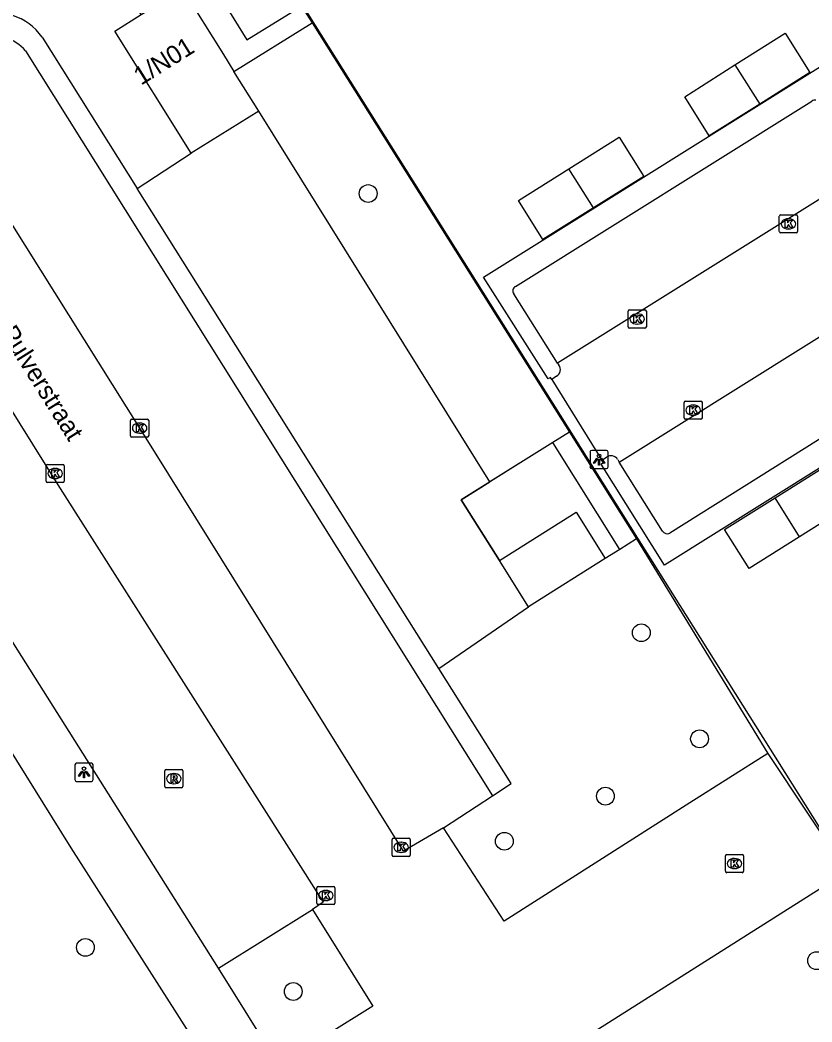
# Model space of a CAD drawing. Extents: x 160077 to 160945, y 386481 to 387498.
# Drawn here: x 160400.2 to 160443.8, y 386908.1 to 386963.2 of the extents above; entities that cross this region are included whole.
import ezdxf

# ---------------------------------------------------------------- set-up
doc = ezdxf.new("R2010")
doc.units = 0
for name, color, linetype in [('IMGEO_Boom', 7, 'Continuous'), ('IMGEO_Groenvoorziening', 7, 'Continuous'), ('IMGEO_Hek', 7, 'Continuous'), ('IMGEO_Kolk', 7, 'Continuous'), ('IMGEO_Lichtpunt', 7, 'Continuous'), ('IMGEO_Muur', 7, 'Continuous'), ('IMGEO_Openbare_ruimte_label', 7, 'Continuous'), ('IMGEO_Pand', 7, 'Continuous'), ('IMGEO_Pand_nummerreeks', 7, 'Continuous'), ('IMGEO_Parkeervlak_open', 7, 'Continuous'), ('IMGEO_Rijbaan_lokaal_open', 7, 'Continuous'), ('IMGEO_Rioolput', 7, 'Continuous'), ('IMGEO_Voetpad_open', 7, 'Continuous')]:
    doc.layers.add(name, color=color, linetype=linetype)

msp = doc.modelspace()

# ---------------------------------------------------------------- linework, layer by layer
at = {"layer": 'IMGEO_Boom'}
for centre in [(160419.392, 386953.648), (160434.418, 386929.477), (160437.622, 386923.64), (160432.445, 386920.485), (160426.885, 386918.004), (160403.835, 386912.162), (160444.062, 386911.433), (160415.269, 386909.736)]:
    msp.add_circle(centre, 0.489, dxfattribs=at)
at = {"layer": 'IMGEO_Groenvoorziening'}
for points in [[(160416.309, 386963.036), (160430.464, 386940.512)], [(160426.082, 386937.782), (160413.372, 386958.18)], [(160406.679, 386953.933), (160409.654, 386955.863)], [(160429.547, 386939.941), (160426.082, 386937.782)], [(160426.619, 386933.446), (160424.504, 386936.799), (160426.082, 386937.782)], [(160434.156, 386934.637), (160441.379, 386922.838)], [(160433.234, 386934.059), (160432.436, 386933.571)], [(160423.283, 386927.515), (160428.214, 386930.912)]]:
    msp.add_lwpolyline(points, dxfattribs=at)
at = {"layer": 'IMGEO_Hek'}
msp.add_lwpolyline([(160447.699, 386913.245), (160415.689, 386964.174)], dxfattribs=at)
at = {"layer": 'IMGEO_Kolk'}
for p, q in [((160442.086, 386952.478), (160442.938, 386952.478)), ((160442.011, 386951.552), (160442.011, 386952.404)), ((160442.499, 386952.258), (160442.524, 386952.258)), ((160443.012, 386952.404), (160443.012, 386951.552)), ((160442.938, 386951.478), (160442.086, 386951.478)), ((160442.522, 386951.698), (160442.497, 386951.698)), ((160433.694, 386946.318), (160433.694, 386947.17)), ((160433.769, 386947.244), (160434.621, 386947.244)), ((160434.182, 386947.024), (160434.207, 386947.024)), ((160434.695, 386947.17), (160434.695, 386946.318)), ((160434.205, 386946.464), (160434.18, 386946.464)), ((160434.621, 386946.244), (160433.769, 386946.244)), ((160436.774, 386941.3), (160436.774, 386942.152)), ((160436.849, 386942.226), (160437.701, 386942.226)), ((160437.262, 386942.006), (160437.287, 386942.006)), ((160437.775, 386942.152), (160437.775, 386941.3)), ((160437.285, 386941.446), (160437.26, 386941.446)), ((160406.318, 386940.313), (160406.318, 386941.165)), ((160406.393, 386941.239), (160407.245, 386941.239)), ((160406.806, 386941.019), (160406.831, 386941.019)), ((160407.319, 386941.165), (160407.319, 386940.313)), ((160437.701, 386941.226), (160436.849, 386941.226)), ((160406.829, 386940.459), (160406.804, 386940.459)), ((160407.245, 386940.239), (160406.393, 386940.239)), ((160401.669, 386937.818), (160401.669, 386938.67)), ((160401.744, 386938.744), (160402.596, 386938.744)), ((160402.67, 386938.67), (160402.67, 386937.818)), ((160402.157, 386938.524), (160402.182, 386938.524)), ((160402.596, 386937.744), (160401.744, 386937.744)), ((160402.18, 386937.964), (160402.155, 386937.964)), ((160420.71, 386917.242), (160420.71, 386918.094)), ((160420.785, 386918.168), (160421.637, 386918.168)), ((160421.198, 386917.948), (160421.223, 386917.948)), ((160421.711, 386918.094), (160421.711, 386917.242)), ((160421.637, 386917.168), (160420.785, 386917.168)), ((160421.221, 386917.388), (160421.196, 386917.388)), ((160439.045, 386916.349), (160439.045, 386917.201)), ((160439.12, 386917.275), (160439.972, 386917.275)), ((160440.046, 386917.201), (160440.046, 386916.349)), ((160439.533, 386917.055), (160439.558, 386917.055)), ((160439.972, 386916.275), (160439.12, 386916.275)), ((160439.556, 386916.495), (160439.531, 386916.495)), ((160416.638, 386915.518), (160417.49, 386915.518)), ((160416.563, 386914.592), (160416.563, 386915.444)), ((160417.051, 386915.298), (160417.076, 386915.298)), ((160417.564, 386915.444), (160417.564, 386914.592)), ((160417.49, 386914.518), (160416.638, 386914.518)), ((160417.074, 386914.738), (160417.049, 386914.738))]:
    msp.add_line(p, q, dxfattribs=at)
for points in [[(160442.086, 386952.478), (160442.938, 386952.478)], [(160442.011, 386951.552), (160442.011, 386952.404)], [(160442.332, 386952.178), (160442.455, 386952.178), (160442.455, 386952.027), (160442.585, 386952.178), (160442.749, 386952.178), (160442.603, 386952.027), (160442.756, 386951.778), (160442.604, 386951.778), (160442.519, 386951.942), (160442.455, 386951.875), (160442.455, 386951.778), (160442.332, 386951.778), (160442.332, 386952.178)], [(160443.012, 386952.404), (160443.012, 386951.552)], [(160442.938, 386951.478), (160442.086, 386951.478)], [(160433.694, 386946.318), (160433.694, 386947.17)], [(160433.769, 386947.244), (160434.621, 386947.244)], [(160434.015, 386946.944), (160434.138, 386946.944), (160434.138, 386946.793), (160434.268, 386946.944), (160434.432, 386946.944), (160434.286, 386946.793), (160434.439, 386946.544), (160434.287, 386946.544), (160434.202, 386946.708), (160434.138, 386946.641), (160434.138, 386946.544), (160434.015, 386946.544), (160434.015, 386946.944)], [(160434.695, 386947.17), (160434.695, 386946.318)], [(160434.621, 386946.244), (160433.769, 386946.244)], [(160436.774, 386941.3), (160436.774, 386942.152)], [(160436.849, 386942.226), (160437.701, 386942.226)], [(160437.775, 386942.152), (160437.775, 386941.3)], [(160437.095, 386941.926), (160437.218, 386941.926), (160437.218, 386941.775), (160437.348, 386941.926), (160437.512, 386941.926), (160437.366, 386941.775), (160437.519, 386941.526), (160437.367, 386941.526), (160437.282, 386941.69), (160437.218, 386941.623), (160437.218, 386941.526), (160437.095, 386941.526), (160437.095, 386941.926)], [(160406.318, 386940.313), (160406.318, 386941.165)], [(160406.393, 386941.239), (160407.245, 386941.239)], [(160406.639, 386940.939), (160406.762, 386940.939), (160406.762, 386940.788), (160406.892, 386940.939), (160407.056, 386940.939), (160406.91, 386940.788), (160407.063, 386940.539), (160406.911, 386940.539), (160406.826, 386940.703), (160406.762, 386940.636), (160406.762, 386940.539), (160406.639, 386940.539), (160406.639, 386940.939)], [(160407.319, 386941.165), (160407.319, 386940.313)], [(160437.701, 386941.226), (160436.849, 386941.226)], [(160407.245, 386940.239), (160406.393, 386940.239)], [(160401.669, 386937.818), (160401.669, 386938.67)], [(160401.744, 386938.744), (160402.596, 386938.744)], [(160402.67, 386938.67), (160402.67, 386937.818)], [(160401.99, 386938.444), (160402.113, 386938.444), (160402.113, 386938.293), (160402.243, 386938.444), (160402.407, 386938.444), (160402.261, 386938.293), (160402.414, 386938.044), (160402.262, 386938.044), (160402.177, 386938.208), (160402.113, 386938.141), (160402.113, 386938.044), (160401.99, 386938.044), (160401.99, 386938.444)], [(160402.596, 386937.744), (160401.744, 386937.744)], [(160420.71, 386917.242), (160420.71, 386918.094)], [(160420.785, 386918.168), (160421.637, 386918.168)], [(160421.031, 386917.868), (160421.154, 386917.868), (160421.154, 386917.717), (160421.284, 386917.868), (160421.448, 386917.868), (160421.302, 386917.717), (160421.455, 386917.468), (160421.303, 386917.468), (160421.218, 386917.632), (160421.154, 386917.565), (160421.154, 386917.468), (160421.031, 386917.468), (160421.031, 386917.868)], [(160421.711, 386918.094), (160421.711, 386917.242)], [(160421.637, 386917.168), (160420.785, 386917.168)], [(160439.045, 386916.349), (160439.045, 386917.201)], [(160439.12, 386917.275), (160439.972, 386917.275)], [(160440.046, 386917.201), (160440.046, 386916.349)], [(160439.366, 386916.975), (160439.489, 386916.975), (160439.489, 386916.824), (160439.619, 386916.975), (160439.783, 386916.975), (160439.637, 386916.824), (160439.79, 386916.575), (160439.638, 386916.575), (160439.553, 386916.739), (160439.489, 386916.672), (160439.489, 386916.575), (160439.366, 386916.575), (160439.366, 386916.975)], [(160439.972, 386916.275), (160439.12, 386916.275)], [(160416.638, 386915.518), (160417.49, 386915.518)], [(160416.563, 386914.592), (160416.563, 386915.444)], [(160416.884, 386915.218), (160417.007, 386915.218), (160417.007, 386915.067), (160417.137, 386915.218), (160417.301, 386915.218), (160417.155, 386915.067), (160417.308, 386914.818), (160417.156, 386914.818), (160417.071, 386914.982), (160417.007, 386914.915), (160417.007, 386914.818), (160416.884, 386914.818), (160416.884, 386915.218)], [(160417.564, 386915.444), (160417.564, 386914.592)], [(160417.49, 386914.518), (160416.638, 386914.518)]]:
    msp.add_lwpolyline(points, dxfattribs=at)
for centre, start, end in [((160442.088, 386952.402), 91.552, 178.448), ((160442.088, 386952.402), 91.552, 178.448), ((160442.936, 386952.402), 1.552, 88.448), ((160442.936, 386952.402), 1.552, 88.448), ((160442.088, 386951.554), 181.552, 268.448), ((160442.088, 386951.554), 181.552, 268.448), ((160442.936, 386951.554), 271.552, 358.448), ((160442.936, 386951.554), 271.552, 358.448), ((160433.771, 386947.168), 91.552, 178.448), ((160433.771, 386947.168), 91.552, 178.448), ((160434.619, 386947.168), 1.552, 88.448), ((160434.619, 386947.168), 1.552, 88.448), ((160433.771, 386946.32), 181.552, 268.448), ((160433.771, 386946.32), 181.552, 268.448), ((160434.619, 386946.32), 271.552, 358.448), ((160434.619, 386946.32), 271.552, 358.448), ((160436.851, 386942.15), 91.552, 178.448), ((160436.851, 386942.15), 91.552, 178.448), ((160437.699, 386942.15), 1.552, 88.448), ((160437.699, 386942.15), 1.552, 88.448), ((160406.395, 386941.163), 91.552, 178.448), ((160406.395, 386941.163), 91.552, 178.448), ((160407.243, 386941.163), 1.552, 88.448), ((160407.243, 386941.163), 1.552, 88.448), ((160436.851, 386941.302), 181.552, 268.448), ((160436.851, 386941.302), 181.552, 268.448), ((160437.699, 386941.302), 271.552, 358.448), ((160437.699, 386941.302), 271.552, 358.448), ((160406.395, 386940.315), 181.552, 268.448), ((160406.395, 386940.315), 181.552, 268.448), ((160407.243, 386940.315), 271.552, 358.448), ((160407.243, 386940.315), 271.552, 358.448), ((160401.746, 386938.668), 91.552, 178.448), ((160401.746, 386938.668), 91.552, 178.448), ((160402.594, 386938.668), 1.552, 88.448), ((160402.594, 386938.668), 1.552, 88.448), ((160401.746, 386937.82), 181.552, 268.448), ((160401.746, 386937.82), 181.552, 268.448), ((160402.594, 386937.82), 271.552, 358.448), ((160402.594, 386937.82), 271.552, 358.448), ((160420.787, 386918.092), 91.552, 178.448), ((160420.787, 386918.092), 91.552, 178.448), ((160421.635, 386918.092), 1.552, 88.448), ((160421.635, 386918.092), 1.552, 88.448), ((160420.787, 386917.244), 181.552, 268.448), ((160420.787, 386917.244), 181.552, 268.448), ((160421.635, 386917.244), 271.552, 358.448), ((160421.635, 386917.244), 271.552, 358.448), ((160439.122, 386917.199), 91.552, 178.448), ((160439.122, 386917.199), 91.552, 178.448), ((160439.97, 386917.199), 1.552, 88.448), ((160439.97, 386917.199), 1.552, 88.448), ((160439.122, 386916.351), 181.552, 268.448), ((160439.122, 386916.351), 181.552, 268.448), ((160439.97, 386916.351), 271.552, 358.448), ((160439.97, 386916.351), 271.552, 358.448), ((160416.64, 386915.442), 91.552, 178.448), ((160416.64, 386915.442), 91.552, 178.448), ((160417.488, 386915.442), 1.552, 88.448), ((160417.488, 386915.442), 1.552, 88.448), ((160416.64, 386914.594), 181.552, 268.448), ((160416.64, 386914.594), 181.552, 268.448), ((160417.488, 386914.594), 271.552, 358.448), ((160417.488, 386914.594), 271.552, 358.448)]:
    msp.add_arc(centre, 0.0765, start, end, dxfattribs=at)
for centre, major_axis, ratio, start_param, end_param in [((160442.498, 386951.978), (-0.387, 0.002), 0.722429, 4.712389, 7.853982), ((160442.523, 386951.978), (-0.39, 0.002), 0.717154, 1.570796, 4.712389), ((160434.181, 386946.744), (-0.387, 0.002), 0.722429, 4.712389, 7.853982), ((160434.206, 386946.744), (-0.39, 0.002), 0.717154, 1.570796, 4.712389), ((160437.261, 386941.726), (-0.387, 0.002), 0.722429, 4.712389, 7.853982), ((160437.286, 386941.726), (-0.39, 0.002), 0.717154, 1.570796, 4.712389), ((160406.805, 386940.739), (-0.387, 0.002), 0.722429, 4.712389, 7.853982), ((160406.83, 386940.739), (-0.39, 0.002), 0.717154, 1.570796, 4.712389), ((160402.156, 386938.244), (-0.387, 0.002), 0.722429, 4.712389, 7.853982), ((160402.181, 386938.244), (-0.39, 0.002), 0.717154, 1.570796, 4.712389), ((160421.197, 386917.668), (-0.387, 0.002), 0.722429, 4.712389, 7.853982), ((160421.222, 386917.668), (-0.39, 0.002), 0.717154, 1.570796, 4.712389), ((160439.532, 386916.775), (-0.387, 0.002), 0.722429, 4.712389, 7.853982), ((160439.557, 386916.775), (-0.39, 0.002), 0.717154, 1.570796, 4.712389), ((160417.05, 386915.018), (-0.387, 0.002), 0.722429, 4.712389, 7.853982), ((160417.075, 386915.018), (-0.39, 0.002), 0.717154, 1.570796, 4.712389)]:
    msp.add_ellipse(centre, major_axis=major_axis, ratio=ratio, start_param=start_param, end_param=end_param, dxfattribs=at)
at = {"layer": 'IMGEO_Lichtpunt'}
for p, q in [((160431.596, 386939.413), (160431.596, 386938.606)), ((160431.596, 386939.413), (160431.596, 386938.606)), ((160432.498, 386939.508), (160431.69, 386939.508)), ((160432.498, 386939.508), (160431.69, 386939.508)), ((160432.592, 386938.606), (160432.592, 386939.413)), ((160432.592, 386938.606), (160432.592, 386939.413)), ((160431.69, 386938.512), (160432.498, 386938.512)), ((160431.69, 386938.512), (160432.498, 386938.512)), ((160403.261, 386922.201), (160403.261, 386921.394)), ((160403.261, 386922.201), (160403.261, 386921.394)), ((160404.163, 386922.296), (160403.355, 386922.296)), ((160404.163, 386922.296), (160403.355, 386922.296)), ((160404.257, 386921.394), (160404.257, 386922.201)), ((160404.257, 386921.394), (160404.257, 386922.201)), ((160403.355, 386921.3), (160404.163, 386921.3)), ((160403.355, 386921.3), (160404.163, 386921.3))]:
    msp.add_line(p, q, dxfattribs=at)
for points in [[(160431.97, 386939.077), (160432.009, 386939.049), (160431.821, 386938.787), (160431.783, 386938.814), (160431.97, 386939.077)], [(160432.072, 386939.029), (160432.119, 386939.029), (160432.119, 386938.707), (160432.072, 386938.707), (160432.072, 386939.029)], [(160432.182, 386939.049), (160432.22, 386939.076), (160432.407, 386938.814), (160432.368, 386938.786), (160432.182, 386939.049)], [(160403.635, 386921.865), (160403.674, 386921.837), (160403.486, 386921.575), (160403.448, 386921.602), (160403.635, 386921.865)], [(160403.737, 386921.817), (160403.784, 386921.817), (160403.784, 386921.495), (160403.737, 386921.495), (160403.737, 386921.817)], [(160403.847, 386921.837), (160403.885, 386921.864), (160404.072, 386921.602), (160404.033, 386921.574), (160403.847, 386921.837)]]:
    msp.add_lwpolyline(points, dxfattribs=at)
for centre in [(160432.095, 386939.211), (160403.76, 386921.999)]:
    msp.add_circle(centre, 0.0994, dxfattribs=at)
for centre, start, end in [((160431.69, 386939.413), 90, 180), ((160431.69, 386939.413), 90, 180), ((160432.498, 386939.413), 0, 90), ((160432.498, 386939.413), 0, 90), ((160431.69, 386938.606), 180, 270), ((160431.69, 386938.606), 180, 270), ((160432.498, 386938.606), 270, 0), ((160432.498, 386938.606), 270, 360), ((160403.355, 386922.201), 90, 180), ((160403.355, 386922.201), 90, 180), ((160404.163, 386922.201), 0, 90), ((160404.163, 386922.201), 0, 90), ((160403.355, 386921.394), 180, 270), ((160403.355, 386921.394), 180, 270), ((160404.163, 386921.394), 270, 0), ((160404.163, 386921.394), 270, 360)]:
    msp.add_arc(centre, 0.0946, start, end, dxfattribs=at)
at = {"layer": 'IMGEO_Muur'}
for points in [[(160429.547, 386939.941), (160424.504, 386936.799), (160426.619, 386933.446)], [(160433.234, 386934.059), (160429.547, 386939.941)]]:
    msp.add_lwpolyline(points, dxfattribs=at)
at = {"layer": 'IMGEO_Pand'}
for points in [[(160406.91, 386963.492), (160409.179, 386964.907), (160411.427, 386961.301), (160412.008, 386960.369)], [(160409.654, 386955.863), (160405.461, 386962.589), (160406.91, 386963.492)], [(160439.572, 386960.722), (160442.336, 386962.47), (160443.69, 386960.316), (160440.93, 386958.573)], [(160440.93, 386958.573), (160438.157, 386956.822), (160436.807, 386958.973), (160439.572, 386960.722)], [(160439.572, 386960.722), (160440.93, 386958.573)], [(160413.372, 386958.18), (160412.008, 386960.369)], [(160413.372, 386958.18), (160409.654, 386955.863)], [(160430.436, 386955.011), (160433.204, 386956.749), (160434.554, 386954.592), (160431.786, 386952.861)], [(160431.786, 386952.861), (160429.004, 386951.12), (160427.668, 386953.273), (160430.436, 386955.011)], [(160431.786, 386952.861), (160430.436, 386955.011)], [(160441.773, 386936.896), (160444.543, 386938.639), (160445.894, 386936.495), (160443.124, 386934.748)], [(160443.124, 386934.748), (160440.359, 386933.005), (160439.002, 386935.152), (160441.773, 386936.896)], [(160443.124, 386934.748), (160441.773, 386936.896)], [(160426.619, 386933.446), (160430.841, 386936.105), (160432.436, 386933.571)], [(160428.214, 386930.912), (160426.619, 386933.446)], [(160432.436, 386933.571), (160429.757, 386931.884), (160428.214, 386930.912)]]:
    msp.add_lwpolyline(points, dxfattribs=at)
at = {"layer": 'IMGEO_Parkeervlak_open'}
for points in [[(160423.535, 386918.746), (160426.233, 386920.508)], [(160411.153, 386911.02), (160416.321, 386914.248)]]:
    msp.add_lwpolyline(points, dxfattribs=at)
at = {"layer": 'IMGEO_Rijbaan_lokaal_open'}
for points in [[(160387.906, 386960.997), (160388.955, 386959.055), (160390.263, 386956.936), (160402.32, 386937.614), (160416.924, 386914.647), (160416.321, 386914.248)], [(160423.535, 386918.746), (160421.339, 386917.461), (160407.72, 386939.3), (160394.157, 386960.926)], [(160446.637, 386954.84), (160429.81, 386944.315)], [(160433.202, 386938.872), (160450.061, 386949.412)], [(160429.81, 386944.315), (160429.883, 386944.199)], [(160429.756, 386943.593), (160429.497, 386943.42)], [(160429.497, 386943.42), (160432.243, 386938.981)], [(160432.243, 386938.981), (160432.5, 386939.145)], [(160433.118, 386939.006), (160433.202, 386938.872)], [(160441.379, 386922.838), (160437.094, 386920.111), (160426.867, 386913.603), (160423.535, 386918.746)], [(160441.379, 386922.838), (160445.701, 386916.313)], [(160418.626, 386899.176), (160445.701, 386916.313)], [(160416.321, 386914.248), (160419.644, 386908.926), (160414.476, 386905.699)]]:
    msp.add_lwpolyline(points, dxfattribs=at)
for centre, radius, start, end in [((160429.554, 386943.952), 0.412, 299.4277, 36.8998), ((160432.74, 386938.77), 0.445, 31.9945, 122.6536)]:
    msp.add_arc(centre, radius, start, end, dxfattribs=at)
at = {"layer": 'IMGEO_Rioolput'}
for p, q in [((160408.199, 386921.024), (160408.199, 386921.876)), ((160408.274, 386921.95), (160409.126, 386921.95)), ((160408.687, 386921.73), (160408.712, 386921.73)), ((160409.2, 386921.876), (160409.2, 386921.024)), ((160408.71, 386921.17), (160408.685, 386921.17)), ((160409.126, 386920.95), (160408.274, 386920.95))]:
    msp.add_line(p, q, dxfattribs=at)
for points in [[(160408.199, 386921.024), (160408.199, 386921.876)], [(160408.274, 386921.95), (160409.126, 386921.95)], [(160408.788, 386921.648), (160408.536, 386921.65), (160408.536, 386921.25)], [(160408.714, 386921.569), (160408.66, 386921.569), (160408.66, 386921.488)], [(160409.2, 386921.876), (160409.2, 386921.024)], [(160408.536, 386921.25), (160408.66, 386921.25), (160408.66, 386921.412), (160408.671, 386921.412)], [(160408.66, 386921.488), (160408.712, 386921.488)], [(160408.718, 386921.383), (160408.789, 386921.25), (160408.929, 386921.25), (160408.864, 386921.376)], [(160409.126, 386920.95), (160408.274, 386920.95)]]:
    msp.add_lwpolyline(points, dxfattribs=at)
for centre, radius, start, end in [((160408.276, 386921.874), 0.0765, 91.552, 178.448), ((160408.276, 386921.874), 0.0765, 91.552, 178.448), ((160408.72, 386921.473), 0.0964, 77.0061, 93.1865), ((160408.734, 386921.53), 0.0378, 276.6634, 79.6772), ((160408.787, 386921.538), 0.109, 350.3612, 89.416), ((160409.124, 386921.874), 0.0765, 1.552, 88.448), ((160409.124, 386921.874), 0.0765, 1.552, 88.448), ((160408.276, 386921.026), 0.0765, 181.552, 268.448), ((160408.276, 386921.026), 0.0765, 181.552, 268.448), ((160408.67, 386921.359), 0.0533, 26.0293, 88.6989), ((160408.696, 386921.677), 0.19, 274.7715, 282.9687), ((160408.785, 386921.538), 0.112, 277.5842, 350.9817), ((160408.769, 386921.323), 0.108, 29.5134, 73.7905), ((160409.124, 386921.026), 0.0765, 271.552, 358.448), ((160409.124, 386921.026), 0.0765, 271.552, 358.448)]:
    msp.add_arc(centre, radius, start, end, dxfattribs=at)
for centre, major_axis, ratio, start_param, end_param in [((160408.686, 386921.45), (-0.387, 0.002), 0.722429, 4.712389, 7.853982), ((160408.711, 386921.45), (-0.39, 0.002), 0.717154, 1.570796, 4.712389)]:
    msp.add_ellipse(centre, major_axis=major_axis, ratio=ratio, start_param=start_param, end_param=end_param, dxfattribs=at)
at = {"layer": 'IMGEO_Voetpad_open'}
for points in [[(160429.497, 386943.42), (160429.429, 386943.531), (160429.299, 386943.448), (160425.736, 386949.039), (160445.881, 386961.646), (160442.698, 386966.723), (160443.7, 386967.364), (160450.547, 386956.452)], [(160406.91, 386963.492), (160406.187, 386964.645), (160409.756, 386966.888), (160412.722, 386962.104), (160415.725, 386963.966)], [(160415.725, 386963.966), (160416.309, 386963.036)], [(160412.008, 386960.369), (160416.309, 386963.036)], [(160401.452, 386962.248), (160406.679, 386953.933)], [(160400.541, 386961.501), (160426.233, 386920.508)], [(160427.492, 386948.528), (160443.806, 386958.732)], [(160423.283, 386927.515), (160406.679, 386953.933)], [(160453.259, 386952.3), (160460.053, 386941.437), (160459.063, 386940.798), (160455.889, 386945.843), (160435.694, 386933.19), (160432.21, 386938.761), (160432.328, 386938.842), (160432.243, 386938.981)], [(160429.81, 386944.315), (160427.401, 386948.127)], [(160452.347, 386945.226), (160435.988, 386934.959)], [(160411.153, 386911.02), (160390.688, 386943.438)], [(160387.823, 386942.091), (160389.939, 386938.794), (160392.284, 386934.918), (160394.729, 386930.878), (160396.796, 386927.687), (160399.533, 386923.281), (160403.038, 386917.636), (160408.864, 386908.506), (160412.535, 386902.752), (160416.406, 386896.516), (160421.525, 386888.269)], [(160430.464, 386940.512), (160429.547, 386939.941)], [(160430.464, 386940.512), (160434.156, 386934.637)], [(160433.234, 386934.059), (160429.547, 386939.941)], [(160435.59, 386935.074), (160433.202, 386938.872)], [(160434.156, 386934.637), (160433.234, 386934.059)], [(160426.233, 386920.508), (160427.264, 386921.181), (160423.283, 386927.515)], [(160414.476, 386905.699), (160411.153, 386911.02)]]:
    msp.add_lwpolyline(points, dxfattribs=at)
for centre, radius, start, end in [((160398.945, 386960.549), 3.029, 34.1263, 111.6971), ((160398.777, 386960.021), 2.302, 39.9942, 106.9057), ((160443.98, 386958.519), 0.275, 80.1482, 129.2623), ((160427.62, 386948.288), 0.272, 118.0787, 216.3498), ((160435.849, 386935.223), 0.299, 210, 297.7673)]:
    msp.add_arc(centre, radius, start, end, dxfattribs=at)

# ---------------------------------------------------------------- texts
at = {"layer": 'IMGEO_Openbare_ruimte_label'}
msp.add_text('Kapitein Pulverstraat', height=1, rotation=302.2119, dxfattribs=at).set_placement((160396.36, 386950.396))
at = {"layer": 'IMGEO_Pand_nummerreeks'}
msp.add_text('1/N01', height=1, rotation=32.0054, dxfattribs=at).set_placement((160406.896, 386959.578))

doc.saveas('drawing.dxf')
